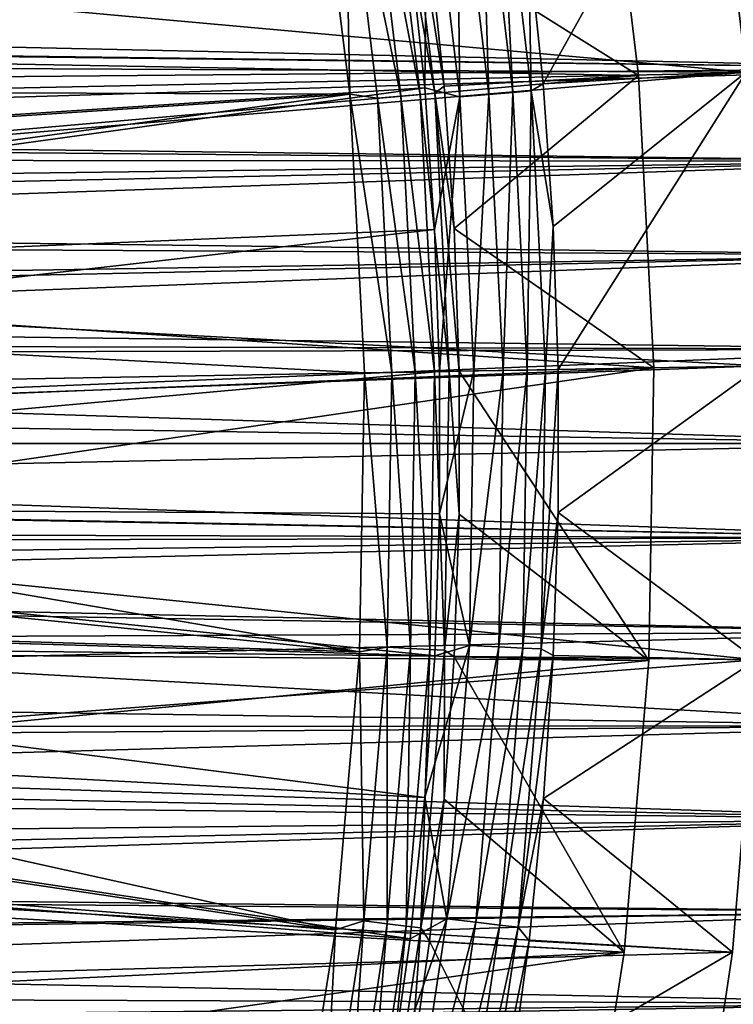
# Model space of a CAD drawing. Header units: metres. Extents: x -37.4 to 37.6, y -35 to 35.
# Tile 351 of 372: x 29.1 to 34.8, y -4.5 to 3.4. Entities that reach past the tile are written whole.
import ezdxf

# ---------------------------------------------------------------- set-up
doc = ezdxf.new("R2010")
doc.units = ezdxf.units.M
doc.layers.add('solid_506616_SW0001', color=7, linetype='CONTINUOUS')

msp = doc.modelspace()

# ---------------------------------------------------------------- linework, layer by layer
at = {"layer": 'solid_506616_SW0001'}
for points in [[(17.419174, 4.535482, -3.846846), (34.599812, 5.277233, -3.846846), (34.874737, 2.957485, -3.846846)], [(33.139656, 4.000132, 5.339492), (33.256905, 2.866375, 5.339492), (34.599812, 5.277233, -3.846846)], [(33.256905, 2.866375, 5.339492), (34.874737, 2.957485, -3.846846), (34.599812, 5.277233, -3.846846)], [(18.72662, 3.211213, -3.596469), (33.737953, 5.246551, -3.596469), (18.386906, 4.787453, -3.596469)], [(18.72662, 3.211213, -3.596469), (34.0173, 2.932843, -3.596469), (33.737953, 5.246551, -3.596469)], [(33.737953, 5.246551, -3.596469), (34.0173, 2.932843, -3.596469), (32.348511, 3.979372, 5.200573)], [(20.28022, 3.753856, 20.646507), (20.418022, 2.91257, 20.646507), (32.036285, 5.081524, 7.295379)], [(20.418022, 2.91257, 20.646507), (32.194115, 3.960378, 7.295379), (32.036285, 5.081524, 7.295379)], [(31.444519, 4.987659, 6.765283), (19.824863, 2.827958, 20.116411), (19.691063, 3.644804, 20.116411)], [(31.444519, 4.987659, 6.765283), (31.715843, 2.782051, 6.765283), (19.824863, 2.827958, 20.116411)], [(31.674526, 4.925627, 6.490345), (31.715843, 2.782051, 6.765283), (31.444519, 4.987659, 6.765283)], [(31.859198, 4.954345, 6.192019), (32.123024, 2.768647, 6.192019), (31.674526, 4.925627, 6.490345)], [(32.010372, 4.977854, 5.874969), (32.275448, 2.781784, 5.874969), (31.859198, 4.954345, 6.192019)], [(32.275448, 2.781784, 5.874969), (32.123024, 2.768647, 6.192019), (31.859198, 4.954345, 6.192019)], [(32.126221, 4.995869, 5.543032), (32.392258, 2.791852, 5.543032), (32.010372, 4.977854, 5.874969)], [(32.392258, 2.791852, 5.543032), (32.275448, 2.781784, 5.874969), (32.010372, 4.977854, 5.874969)], [(32.467682, 2.848001, 5.200573), (32.392258, 2.791852, 5.543032), (32.126221, 4.995869, 5.543032)], [(32.348511, 3.979372, 5.200573), (32.467682, 2.848001, 5.200573), (32.126221, 4.995869, 5.543032)], [(32.334797, 4.932104, 6.951706), (32.592018, 2.761364, 6.951706), (32.565742, 4.96733, 6.578798)], [(32.565742, 4.96733, 6.578798), (32.824799, 2.781086, 6.578798), (32.754795, 4.996167, 6.182486)], [(32.592018, 2.761364, 6.951706), (32.824799, 2.781086, 6.578798), (32.565742, 4.96733, 6.578798)], [(32.754795, 4.996167, 6.182486), (33.015354, 2.797231, 6.182486), (32.899666, 5.018265, 5.767566)], [(32.824799, 2.781086, 6.578798), (33.015354, 2.797231, 6.182486), (32.754795, 4.996167, 6.182486)], [(32.899666, 5.018265, 5.767566), (33.161381, 2.809603, 5.767566), (33.139656, 4.000132, 5.339492)], [(33.015354, 2.797231, 6.182486), (33.161381, 2.809603, 5.767566), (32.899666, 5.018265, 5.767566)], [(31.674526, 4.925627, 6.490345), (31.936823, 2.752599, 6.490345), (31.715843, 2.782051, 6.765283)], [(32.123024, 2.768647, 6.192019), (31.936823, 2.752599, 6.490345), (31.674526, 4.925627, 6.490345)], [(32.194115, 3.960378, 7.295379), (32.312717, 2.834407, 7.295379), (32.334797, 4.932104, 6.951706)], [(32.312717, 2.834407, 7.295379), (32.592018, 2.761364, 6.951706), (32.334797, 4.932104, 6.951706)], [(17.741009, 3.042202, -3.846846), (17.419174, 4.535482, -3.846846), (34.874737, 2.957485, -3.846846)], [(33.161381, 2.809603, 5.767566), (33.256905, 2.866375, 5.339492), (33.139656, 4.000132, 5.339492)], [(20.418022, 2.91257, 20.646507), (20.520943, 2.066308, 20.646507), (32.194115, 3.960378, 7.295379)], [(20.520943, 2.066308, 20.646507), (32.312717, 2.834407, 7.295379), (32.194115, 3.960378, 7.295379)], [(34.0173, 2.932843, -3.596469), (32.467682, 2.848001, 5.200573), (32.348511, 3.979372, 5.200573)], [(36.625, 3.728542, -153.193436), (36.625, 2.991312, -153.339432), (13.919881, 3.490701, -153.244171)], [(36.625, 3.72854, -119.40657), (17.5355, 3.642355, -119.387779), (17.634979, 3.232822, -119.304741)], [(36.625, 2.991311, -119.260574), (36.625, 3.72854, -119.40657), (17.634979, 3.232822, -119.304741)], [(36.625, 2.991312, -153.339432), (13.996279, 3.262492, -153.289597), (13.919881, 3.490701, -153.244171)], [(36.625, 2.991312, -153.339432), (14.243277, 2.523465, -153.414963), (13.996279, 3.262492, -153.289597)], [(36.625, 2.991311, -119.260574), (17.634979, 3.232822, -119.304741), (17.721987, 2.824208, -119.232079)], [(18.931486, 1.611972, -3.596469), (34.0173, 2.932843, -3.596469), (18.72662, 3.211213, -3.596469)], [(36.625, 2.991312, -153.339432), (36.625, 2.248438, -153.453262), (14.243277, 2.523465, -153.414963)], [(36.625, 2.991311, -119.260574), (17.721987, 2.824208, -119.232079), (17.797066, 2.416474, -119.169601)], [(17.935093, 1.527132, -3.846846), (17.741009, 3.042202, -3.846846), (34.874737, 2.957485, -3.846846)], [(36.625, 2.248437, -119.146736), (36.625, 2.991311, -119.260574), (17.797066, 2.416474, -119.169601)], [(17.935093, 1.527132, -3.846846), (34.874737, 2.957485, -3.846846), (34.99453, 0.618799, -3.846846)], [(18.931486, 1.611972, -3.596469), (34.138172, 0.603656, -3.596469), (34.0173, 2.932843, -3.596469)], [(34.0173, 2.932843, -3.596469), (32.547298, 1.71316, 5.200573), (32.467682, 2.848001, 5.200573)], [(34.0173, 2.932843, -3.596469), (34.138172, 0.603656, -3.596469), (32.547298, 1.71316, 5.200573)], [(33.256905, 2.866375, 5.339492), (33.335377, 1.729276, 5.339492), (34.874737, 2.957485, -3.846846)], [(33.335377, 1.729276, 5.339492), (33.374985, 0.590161, 5.339492), (34.874737, 2.957485, -3.846846)], [(33.374985, 0.590161, 5.339492), (34.99453, 0.618799, -3.846846), (34.874737, 2.957485, -3.846846)], [(31.715843, 2.782051, 6.765283), (19.924793, 2.00628, 20.116411), (19.824863, 2.827958, 20.116411)], [(20.520943, 2.066308, 20.646507), (20.588804, 1.216515, 20.646507), (32.312717, 2.834407, 7.295379)], [(20.588804, 1.216515, 20.646507), (32.391953, 1.704983, 7.295379), (32.312717, 2.834407, 7.295379)], [(32.312717, 2.834407, 7.295379), (32.391953, 1.704983, 7.295379), (32.592018, 2.761364, 6.951706)], [(32.467682, 2.848001, 5.200573), (32.547298, 1.71316, 5.200573), (32.392258, 2.791852, 5.543032)], [(33.161381, 2.809603, 5.767566), (33.335377, 1.729276, 5.339492), (33.256905, 2.866375, 5.339492)], [(31.715843, 2.782051, 6.765283), (19.990683, 1.181175, 20.116411), (19.924793, 2.00628, 20.116411)], [(31.715843, 2.782051, 6.765283), (31.832651, 0.562889, 6.765283), (19.990683, 1.181175, 20.116411)], [(32.050213, 0.566736, 6.490345), (31.832651, 0.562889, 6.765283), (31.715843, 2.782051, 6.765283)], [(31.936823, 2.752599, 6.490345), (32.050213, 0.566736, 6.490345), (31.715843, 2.782051, 6.765283)], [(32.123024, 2.768647, 6.192019), (32.237076, 0.57004, 6.192019), (31.936823, 2.752599, 6.490345)], [(32.237076, 0.57004, 6.192019), (32.050213, 0.566736, 6.490345), (31.936823, 2.752599, 6.490345)], [(32.275448, 2.781784, 5.874969), (32.390045, 0.572745, 5.874969), (32.123024, 2.768647, 6.192019)], [(32.390045, 0.572745, 5.874969), (32.237076, 0.57004, 6.192019), (32.123024, 2.768647, 6.192019)], [(32.392258, 2.791852, 5.543032), (32.507263, 0.574818, 5.543032), (32.275448, 2.781784, 5.874969)], [(32.507263, 0.574818, 5.543032), (32.390045, 0.572745, 5.874969), (32.275448, 2.781784, 5.874969)], [(32.391953, 1.704983, 7.295379), (32.431725, 0.573482, 7.295379), (32.592018, 2.761364, 6.951706)], [(32.587261, 0.576232, 5.200573), (32.507263, 0.574818, 5.543032), (32.392258, 2.791852, 5.543032)], [(32.547298, 1.71316, 5.200573), (32.587261, 0.576232, 5.200573), (32.392258, 2.791852, 5.543032)], [(32.431725, 0.573482, 7.295379), (32.703674, 0.578291, 6.951706), (32.592018, 2.761364, 6.951706)], [(32.592018, 2.761364, 6.951706), (32.703674, 0.578291, 6.951706), (32.824799, 2.781086, 6.578798)], [(32.703674, 0.578291, 6.951706), (32.937252, 0.582421, 6.578798), (32.824799, 2.781086, 6.578798)], [(32.824799, 2.781086, 6.578798), (32.937252, 0.582421, 6.578798), (33.015354, 2.797231, 6.182486)], [(32.937252, 0.582421, 6.578798), (33.128464, 0.585802, 6.182486), (33.015354, 2.797231, 6.182486)], [(33.015354, 2.797231, 6.182486), (33.128464, 0.585802, 6.182486), (33.161381, 2.809603, 5.767566)], [(33.128464, 0.585802, 6.182486), (33.27499, 0.588393, 5.767566), (33.161381, 2.809603, 5.767566)], [(33.161381, 2.809603, 5.767566), (33.27499, 0.588393, 5.767566), (33.335377, 1.729276, 5.339492)], [(36.625, 2.248438, -153.453262), (14.329568, 2.265257, -153.45105), (14.243277, 2.523465, -153.414963)], [(36.625, 2.248437, -119.146736), (17.797066, 2.416474, -119.169601), (17.859756, 2.01016, -119.11718)], [(36.625, 2.248438, -153.453262), (14.492189, 1.779084, -153.508286), (14.329568, 2.265257, -153.45105)], [(36.625, 2.248438, -153.453262), (36.625, 1.50132, -153.534729), (14.492189, 1.779084, -153.508286)], [(36.625, 2.248437, -119.146736), (17.859756, 2.01016, -119.11718), (17.910549, 1.605192, -119.074631)], [(36.625, 1.50132, -119.065269), (36.625, 2.248437, -119.146736), (17.910549, 1.605192, -119.074631)], [(36.625, 1.50132, -153.534729), (14.743142, 1.030694, -153.569275), (14.492189, 1.779084, -153.508286)], [(33.27499, 0.588393, 5.767566), (33.374985, 0.590161, 5.339492), (33.335377, 1.729276, 5.339492)], [(20.588804, 1.216515, 20.646507), (20.621489, 0.364644, 20.646507), (32.391953, 1.704983, 7.295379)], [(20.621489, 0.364644, 20.646507), (32.431725, 0.573482, 7.295379), (32.391953, 1.704983, 7.295379)], [(34.138172, 0.603656, -3.596469), (32.587261, 0.576232, 5.200573), (32.547298, 1.71316, 5.200573)], [(36.625, 1.50132, -119.065269), (17.910549, 1.605192, -119.074631), (17.950052, 1.201408, -119.041763)], [(18.931486, 1.611972, -3.596469), (19, 0, -3.596469), (34.138172, 0.603656, -3.596469)], [(36.625, 1.50132, -153.534729), (36.625, 0.751369, -153.583679), (14.743142, 1.030694, -153.569275)], [(17.935093, 1.527132, -3.846846), (34.99453, 0.618799, -3.846846), (18, 0, -3.846846)], [(36.625, 1.50132, -119.065269), (17.950052, 1.201408, -119.041763), (17.978199, 0.799083, -119.018463)], [(36.625, 0.751369, -119.016327), (36.625, 1.50132, -119.065269), (17.978199, 0.799083, -119.018463)], [(31.832651, 0.562889, 6.765283), (20.022417, 0.354051, 20.116411), (19.990683, 1.181175, 20.116411)], [(36.625, 0.751369, -153.583679), (14.836408, 0.693492, -153.58609), (14.743142, 1.030694, -153.569275)], [(36.625, 0.751369, -119.016327), (17.978199, 0.799083, -119.018463), (18, 0, -119)], [(36.625, 0.751369, -153.583679), (36.625, 0, -153.600006), (14.836408, 0.693492, -153.58609)], [(36.625, 0.751369, -119.016327), (18, 0, -119), (36.625, 0, -119)], [(36.625, 0, -153.600006), (14.893, 0.348513, -153.596497), (14.836408, 0.693492, -153.58609)], [(18, 0, -3.846846), (34.99453, 0.618799, -3.846846), (34.957497, -1.72266, -3.846846)], [(18.931486, -1.611972, -3.596469), (34.099724, -1.728348, -3.596469), (34.138172, 0.603656, -3.596469)], [(18.931486, -1.611972, -3.596469), (34.138172, 0.603656, -3.596469), (19, 0, -3.596469)], [(31.794374, -1.659016, 6.765283), (20.022417, 0.354051, 20.116411), (31.832651, 0.562889, 6.765283)], [(20.61894, -0.48785, 20.646507), (32.431725, 0.573482, 7.295379), (20.621489, 0.364644, 20.646507)], [(20.61894, -0.48785, 20.646507), (32.43198, -0.558718, 7.295379), (32.431725, 0.573482, 7.295379)], [(32.014172, -1.62177, 6.490345), (31.794374, -1.659016, 6.765283), (31.832651, 0.562889, 6.765283)], [(32.014172, -1.62177, 6.490345), (31.832651, 0.562889, 6.765283), (32.050213, 0.566736, 6.490345)], [(32.200825, -1.631225, 6.192019), (32.014172, -1.62177, 6.490345), (32.050213, 0.566736, 6.490345)], [(32.200825, -1.631225, 6.192019), (32.050213, 0.566736, 6.490345), (32.237076, 0.57004, 6.192019)], [(32.353622, -1.638965, 5.874969), (32.200825, -1.631225, 6.192019), (32.237076, 0.57004, 6.192019)], [(32.353622, -1.638965, 5.874969), (32.237076, 0.57004, 6.192019), (32.390045, 0.572745, 5.874969)], [(32.470711, -1.644897, 5.543032), (32.353622, -1.638965, 5.874969), (32.390045, 0.572745, 5.874969)], [(32.470711, -1.644897, 5.543032), (32.390045, 0.572745, 5.874969), (32.507263, 0.574818, 5.543032)], [(32.43198, -0.558718, 7.295379), (32.703674, 0.578291, 6.951706), (32.431725, 0.573482, 7.295379)], [(32.43198, -0.558718, 7.295379), (32.66927, -1.607365, 6.951706), (32.703674, 0.578291, 6.951706)], [(32.587521, -0.561398, 5.200573), (32.470711, -1.644897, 5.543032), (32.507263, 0.574818, 5.543032)], [(32.587521, -0.561398, 5.200573), (32.507263, 0.574818, 5.543032), (32.587261, 0.576232, 5.200573)], [(34.099724, -1.728348, -3.596469), (32.587261, 0.576232, 5.200573), (34.138172, 0.603656, -3.596469)], [(34.099724, -1.728348, -3.596469), (32.587521, -0.561398, 5.200573), (32.587261, 0.576232, 5.200573)], [(32.66927, -1.607365, 6.951706), (32.937252, 0.582421, 6.578798), (32.703674, 0.578291, 6.951706)], [(32.66927, -1.607365, 6.951706), (32.902603, -1.618846, 6.578798), (32.937252, 0.582421, 6.578798)], [(32.902603, -1.618846, 6.578798), (33.128464, 0.585802, 6.182486), (32.937252, 0.582421, 6.578798)], [(32.902603, -1.618846, 6.578798), (33.093609, -1.628243, 6.182486), (33.128464, 0.585802, 6.182486)], [(33.093609, -1.628243, 6.182486), (33.27499, 0.588393, 5.767566), (33.128464, 0.585802, 6.182486)], [(33.093609, -1.628243, 6.182486), (33.239983, -1.635445, 5.767566), (33.27499, 0.588393, 5.767566)], [(33.239983, -1.635445, 5.767566), (33.374985, 0.590161, 5.339492), (33.27499, 0.588393, 5.767566)], [(33.239983, -1.635445, 5.767566), (33.375675, -0.549642, 5.339492), (33.374985, 0.590161, 5.339492)], [(33.375675, -0.549642, 5.339492), (34.99453, 0.618799, -3.846846), (33.374985, 0.590161, 5.339492)], [(33.375675, -0.549642, 5.339492), (34.957497, -1.72266, -3.846846), (34.99453, 0.618799, -3.846846)], [(36.625, 0, -153.600006), (14.911939, 0, -153.600006), (14.893, 0.348513, -153.596497)], [(31.794374, -1.659016, 6.765283), (20.019945, -0.473677, 20.116411), (20.022417, 0.354051, 20.116411)], [(36.625, -0.751369, -153.583679), (14.893042, -0.348102, -153.596497), (14.911939, 0, -153.600006)], [(36.625, -0.751369, -153.583679), (14.911939, 0, -153.600006), (36.625, 0, -153.600006)], [(17.994963, -0.393172, -119.004471), (36.625, 0, -119), (18, 0, -119)], [(36.625, -0.75137, -119.016327), (36.625, 0, -119), (17.994963, -0.393172, -119.004471)], [(17.935093, -1.527132, -3.846846), (18, 0, -3.846846), (34.957497, -1.72266, -3.846846)], [(36.625, -0.751369, -153.583679), (14.836494, -0.693092, -153.586105), (14.893042, -0.348102, -153.596497)], [(36.625, -0.75137, -119.016327), (17.994963, -0.393172, -119.004471), (17.978788, -0.78806, -119.01796)], [(31.794374, -1.659016, 6.765283), (19.983267, -1.300596, 20.116411), (20.019945, -0.473677, 20.116411)], [(20.61894, -0.48785, 20.646507), (20.581167, -1.33951, 20.646507), (32.392723, -1.690238, 7.295379)], [(20.61894, -0.48785, 20.646507), (32.392723, -1.690238, 7.295379), (32.43198, -0.558718, 7.295379)], [(32.43198, -0.558718, 7.295379), (32.392723, -1.690238, 7.295379), (32.66927, -1.607365, 6.951706)], [(32.587521, -0.561398, 5.200573), (32.548077, -1.698344, 5.200573), (32.470711, -1.644897, 5.543032)], [(34.099724, -1.728348, -3.596469), (32.548077, -1.698344, 5.200573), (32.587521, -0.561398, 5.200573)], [(33.239983, -1.635445, 5.767566), (33.337452, -1.688804, 5.339492), (33.375675, -0.549642, 5.339492)], [(33.375675, -0.549642, 5.339492), (33.337452, -1.688804, 5.339492), (34.957497, -1.72266, -3.846846)], [(36.625, -0.751369, -153.583679), (14.743077, -1.030886, -153.56926), (14.836494, -0.693092, -153.586105)], [(36.625, -1.501319, -153.534729), (14.743077, -1.030886, -153.56926), (36.625, -0.751369, -153.583679)], [(36.625, -0.75137, -119.016327), (17.978788, -0.78806, -119.01796), (17.951479, -1.184452, -119.040596)], [(36.625, -0.75137, -119.016327), (17.951479, -1.184452, -119.040596), (36.625, -1.501322, -119.065269)], [(36.625, -2.248436, -153.453262), (14.331068, -2.26077, -153.451645), (14.743077, -1.030886, -153.56926)], [(36.625, -2.248436, -153.453262), (14.743077, -1.030886, -153.56926), (36.625, -1.501319, -153.534729)], [(36.625, -1.501322, -119.065269), (17.951479, -1.184452, -119.040596), (17.913143, -1.582057, -119.072487)], [(31.601198, -3.872838, 6.765283), (19.912451, -2.125293, 20.116411), (19.983267, -1.300596, 20.116411)], [(31.794374, -1.659016, 6.765283), (31.601198, -3.872838, 6.765283), (19.983267, -1.300596, 20.116411)], [(20.581167, -1.33951, 20.646507), (20.50823, -2.188882, 20.646507), (32.314003, -2.819698, 7.295379)], [(20.581167, -1.33951, 20.646507), (32.314003, -2.819698, 7.295379), (32.392723, -1.690238, 7.295379)], [(17.741009, -3.042202, -3.846846), (17.935093, -1.527132, -3.846846), (34.957497, -1.72266, -3.846846)], [(36.625, -1.501322, -119.065269), (17.913143, -1.582057, -119.072487), (17.863878, -1.980583, -119.113747)], [(36.625, -1.501322, -119.065269), (17.863878, -1.980583, -119.113747), (36.625, -2.248441, -119.146736)], [(18.72662, -3.211213, -3.596469), (34.099724, -1.728348, -3.596469), (18.931486, -1.611972, -3.596469)], [(32.014172, -1.62177, 6.490345), (31.828867, -3.802713, 6.490345), (31.794374, -1.659016, 6.765283)], [(32.014439, -3.824884, 6.192019), (31.828867, -3.802713, 6.490345), (32.014172, -1.62177, 6.490345)], [(32.200825, -1.631225, 6.192019), (32.014439, -3.824884, 6.192019), (32.014172, -1.62177, 6.490345)], [(32.166351, -3.843034, 5.874969), (32.014439, -3.824884, 6.192019), (32.200825, -1.631225, 6.192019)], [(32.353622, -1.638965, 5.874969), (32.166351, -3.843034, 5.874969), (32.200825, -1.631225, 6.192019)], [(32.282761, -3.856942, 5.543032), (32.166351, -3.843034, 5.874969), (32.353622, -1.638965, 5.874969)], [(32.470711, -1.644897, 5.543032), (32.282761, -3.856942, 5.543032), (32.353622, -1.638965, 5.874969)], [(32.468975, -2.833221, 5.200573), (32.282761, -3.856942, 5.543032), (32.470711, -1.644897, 5.543032)], [(32.314003, -2.819698, 7.295379), (32.488956, -3.785843, 6.951706), (32.66927, -1.607365, 6.951706)], [(32.392723, -1.690238, 7.295379), (32.314003, -2.819698, 7.295379), (32.66927, -1.607365, 6.951706)], [(32.548077, -1.698344, 5.200573), (32.468975, -2.833221, 5.200573), (32.470711, -1.644897, 5.543032)], [(32.66927, -1.607365, 6.951706), (32.488956, -3.785843, 6.951706), (32.902603, -1.618846, 6.578798)], [(32.488956, -3.785843, 6.951706), (32.721001, -3.812882, 6.578798), (32.902603, -1.618846, 6.578798)], [(32.902603, -1.618846, 6.578798), (32.721001, -3.812882, 6.578798), (33.093609, -1.628243, 6.182486)], [(32.721001, -3.812882, 6.578798), (32.910954, -3.835017, 6.182486), (33.093609, -1.628243, 6.182486)], [(33.093609, -1.628243, 6.182486), (32.910954, -3.835017, 6.182486), (33.239983, -1.635445, 5.767566)], [(32.910954, -3.835017, 6.182486), (33.056519, -3.851979, 5.767566), (33.239983, -1.635445, 5.767566)], [(33.239983, -1.635445, 5.767566), (33.056519, -3.851979, 5.767566), (33.337452, -1.688804, 5.339492)], [(17.741009, -3.042202, -3.846846), (34.957497, -1.72266, -3.846846), (34.764755, -4.050677, -3.846846)], [(31.828867, -3.802713, 6.490345), (31.601198, -3.872838, 6.765283), (31.794374, -1.659016, 6.765283)], [(33.902351, -4.050485, -3.596469), (32.468975, -2.833221, 5.200573), (32.548077, -1.698344, 5.200573)], [(34.099724, -1.728348, -3.596469), (33.902351, -4.050485, -3.596469), (32.548077, -1.698344, 5.200573)], [(33.056519, -3.851979, 5.767566), (33.260361, -2.825997, 5.339492), (33.337452, -1.688804, 5.339492)], [(33.337452, -1.688804, 5.339492), (33.260361, -2.825997, 5.339492), (34.957497, -1.72266, -3.846846)], [(33.260361, -2.825997, 5.339492), (34.764755, -4.050677, -3.846846), (34.957497, -1.72266, -3.846846)], [(18.72662, -3.211213, -3.596469), (33.902351, -4.050485, -3.596469), (34.099724, -1.728348, -3.596469)], [(36.625, -2.248441, -119.146736), (17.863878, -1.980583, -119.113747), (17.803171, -2.380164, -119.164513)], [(31.601198, -3.872838, 6.765283), (19.807611, -2.946359, 20.116411), (19.912451, -2.125293, 20.116411)], [(20.50823, -2.188882, 20.646507), (20.400257, -3.034514, 20.646507), (32.195911, -3.945723, 7.295379)], [(20.50823, -2.188882, 20.646507), (32.195911, -3.945723, 7.295379), (32.314003, -2.819698, 7.295379)], [(36.625, -2.991311, -153.339432), (14.243225, -2.523619, -153.414948), (14.331068, -2.26077, -153.451645)], [(36.625, -2.991311, -153.339432), (14.331068, -2.26077, -153.451645), (36.625, -2.248436, -153.453262)], [(36.625, -2.248441, -119.146736), (17.803171, -2.380164, -119.164513), (17.730556, -2.780881, -119.224968)], [(36.625, -2.248441, -119.146736), (17.730556, -2.780881, -119.224968), (36.625, -2.991317, -119.260574)], [(36.625, -2.991311, -153.339432), (13.921297, -3.486471, -153.245041), (14.243225, -2.523619, -153.414948)], [(36.625, -2.991317, -119.260574), (17.730556, -2.780881, -119.224968), (17.646471, -3.182098, -119.295166)], [(32.314003, -2.819698, 7.295379), (32.195911, -3.945723, 7.295379), (32.488956, -3.785843, 6.951706)], [(32.468975, -2.833221, 5.200573), (32.350319, -3.964646, 5.200573), (32.282761, -3.856942, 5.543032)], [(33.902351, -4.050485, -3.596469), (32.350319, -3.964646, 5.200573), (32.468975, -2.833221, 5.200573)], [(33.056519, -3.851979, 5.767566), (33.144485, -3.959895, 5.339492), (33.260361, -2.825997, 5.339492)], [(33.260361, -2.825997, 5.339492), (33.144485, -3.959895, 5.339492), (34.764755, -4.050677, -3.846846)], [(31.254063, -6.067792, 6.765283), (19.668934, -3.762391, 20.116411), (19.807611, -2.946359, 20.116411)], [(31.601198, -3.872838, 6.765283), (31.254063, -6.067792, 6.765283), (19.807611, -2.946359, 20.116411)], [(36.625, -3.728539, -153.193436), (13.921297, -3.486471, -153.245041), (36.625, -2.991311, -153.339432)], [(17.419174, -4.535482, -3.846846), (17.741009, -3.042202, -3.846846), (34.764755, -4.050677, -3.846846)], [(36.625, -2.991317, -119.260574), (17.646471, -3.182098, -119.295166), (17.550463, -3.584023, -119.37532)], [(36.625, -2.991317, -119.260574), (17.550463, -3.584023, -119.37532), (36.625, -3.728547, -119.40657)], [(20.400257, -3.034514, 20.646507), (20.257429, -3.874962, 20.646507), (32.038597, -5.06694, 7.295379)], [(20.400257, -3.034514, 20.646507), (32.038597, -5.06694, 7.295379), (32.195911, -3.945723, 7.295379)], [(18.386906, -4.787453, -3.596469), (33.902351, -4.050485, -3.596469), (18.72662, -3.211213, -3.596469)], [(36.625, -3.728539, -153.193436), (13.750927, -3.995089, -153.132385), (13.921297, -3.486471, -153.245041)], [(36.625, -3.728547, -119.40657), (17.550463, -3.584023, -119.37532), (17.441734, -3.987146, -119.465729)], [(36.625, -4.458732, -153.015549), (13.750927, -3.995089, -153.132385), (36.625, -3.728539, -153.193436)], [(36.625, -3.728547, -119.40657), (17.441734, -3.987146, -119.465729), (17.320522, -4.39103, -119.566536)], [(36.625, -3.728547, -119.40657), (17.320522, -4.39103, -119.566536), (36.625, -4.458741, -119.58445)], [(31.254063, -6.067792, 6.765283), (19.496651, -4.571995, 20.116411), (19.668934, -3.762391, 20.116411)], [(31.828867, -3.802713, 6.490345), (31.495161, -5.965927, 6.490345), (31.601198, -3.872838, 6.765283)], [(31.678787, -6.00071, 6.192019), (31.495161, -5.965927, 6.490345), (31.828867, -3.802713, 6.490345)], [(32.014439, -3.824884, 6.192019), (31.678787, -6.00071, 6.192019), (31.828867, -3.802713, 6.490345)], [(31.829105, -6.029184, 5.874969), (31.678787, -6.00071, 6.192019), (32.014439, -3.824884, 6.192019)], [(32.166351, -3.843034, 5.874969), (31.829105, -6.029184, 5.874969), (32.014439, -3.824884, 6.192019)], [(32.038597, -5.06694, 7.295379), (32.163536, -5.947411, 6.951706), (32.488956, -3.785843, 6.951706)], [(32.195911, -3.945723, 7.295379), (32.038597, -5.06694, 7.295379), (32.488956, -3.785843, 6.951706)], [(32.488956, -3.785843, 6.951706), (32.163536, -5.947411, 6.951706), (32.721001, -3.812882, 6.578798)], [(32.163536, -5.947411, 6.951706), (32.393257, -5.989889, 6.578798), (32.721001, -3.812882, 6.578798)], [(32.721001, -3.812882, 6.578798), (32.393257, -5.989889, 6.578798), (32.910954, -3.835017, 6.182486)], [(32.393257, -5.989889, 6.578798), (32.581306, -6.024662, 6.182486), (32.910954, -3.835017, 6.182486)], [(32.910954, -3.835017, 6.182486), (32.581306, -6.024662, 6.182486), (33.056519, -3.851979, 5.767566)], [(20.257429, -3.874962, 20.646507), (20.07999, -4.70879, 20.646507), (31.842245, -6.181984, 7.295379)], [(20.257429, -3.874962, 20.646507), (31.842245, -6.181984, 7.295379), (32.038597, -5.06694, 7.295379)], [(31.495161, -5.965927, 6.490345), (31.254063, -6.067792, 6.765283), (31.601198, -3.872838, 6.765283)], [(31.944296, -6.051004, 5.543032), (31.829105, -6.029184, 5.874969), (32.166351, -3.843034, 5.874969)], [(32.282761, -3.856942, 5.543032), (31.944296, -6.051004, 5.543032), (32.166351, -3.843034, 5.874969)], [(32.192249, -5.09124, 5.200573), (31.944296, -6.051004, 5.543032), (32.282761, -3.856942, 5.543032)], [(32.350319, -3.964646, 5.200573), (32.192249, -5.09124, 5.200573), (32.282761, -3.856942, 5.543032)], [(32.581306, -6.024662, 6.182486), (32.725414, -6.051309, 5.767566), (33.056519, -3.851979, 5.767566)], [(33.056519, -3.851979, 5.767566), (32.725414, -6.051309, 5.767566), (33.144485, -3.959895, 5.339492)], [(36.625, -4.458732, -153.015549), (13.516384, -4.695988, -152.950455), (13.750927, -3.995089, -153.132385)], [(33.546993, -6.354223, -3.596469), (32.192249, -5.09124, 5.200573), (32.350319, -3.964646, 5.200573)], [(33.902351, -4.050485, -3.596469), (33.546993, -6.354223, -3.596469), (32.350319, -3.964646, 5.200573)], [(32.725414, -6.051309, 5.767566), (32.989971, -5.089176, 5.339492), (33.144485, -3.959895, 5.339492)], [(33.144485, -3.959895, 5.339492), (32.989971, -5.089176, 5.339492), (34.764755, -4.050677, -3.846846)], [(17.419174, -4.535482, -3.846846), (34.764755, -4.050677, -3.846846), (34.41637, -6.364861, -3.846846)], [(17.914759, -6.329322, -3.596469), (33.546993, -6.354223, -3.596469), (33.902351, -4.050485, -3.596469)], [(17.914759, -6.329322, -3.596469), (33.902351, -4.050485, -3.596469), (18.386906, -4.787453, -3.596469)], [(32.989971, -5.089176, 5.339492), (34.41637, -6.364861, -3.846846), (34.764755, -4.050677, -3.846846)], [(36.625, -4.458741, -119.58445), (17.320522, -4.39103, -119.566536), (17.18681, -4.795357, -119.677887)], [(36.625, -5.18051, -152.806137), (13.516384, -4.695988, -152.950455), (36.625, -4.458732, -153.015549)], [(36.625, -4.458741, -119.58445), (17.18681, -4.795357, -119.677887), (36.625, -5.18052, -119.793877)]]:
    msp.add_3dface(points, dxfattribs=at)

doc.saveas('drawing.dxf')
